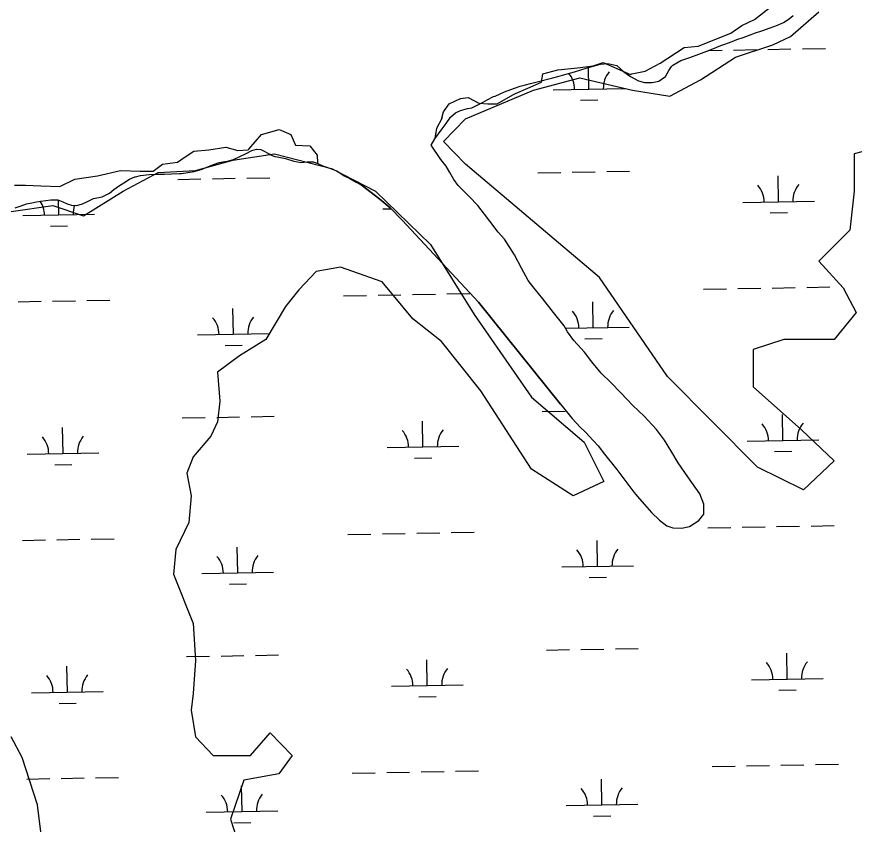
# Model space of a CAD drawing. Extents: x 3925854 to 3964121, y 224593 to 250589.
# Drawn here: x 3957620 to 3958788, y 238199 to 239324 of the extents above; entities that cross this region are included whole.
import ezdxf

# ---------------------------------------------------------------- set-up
doc = ezdxf.new("R2010")
doc.units = 0
for name, color, linetype in [('V-RIVR-EDGE', 7, 'Continuous'), ('V-SITE-VEGE', 7, 'Continuous'), ('V-TOPO-SHOR', 7, 'Continuous'), ('V-WETL-SWMP', 7, 'Continuous')]:
    doc.layers.add(name, color=color, linetype=linetype)

msp = doc.modelspace()

# ---------------------------------------------------------------- linework, layer by layer
at = {"layer": 'V-RIVR-EDGE'}
msp.add_line((3958039.085, 239131.584), (3958039.39, 239120.302), dxfattribs=at)
for points in [[(3958212.791, 239182.833), (3958215.269, 239191.601), (3958222.844, 239202.963), (3958238.941, 239210.538), (3958249.356, 239211.485), (3958264.506, 239203.91), (3958276.815, 239202.963), (3958290.072, 239202.963), (3958311.849, 239215.272), (3958315.637, 239217.166), (3958332.68, 239224.741), (3958351.618, 239233.263), (3958353.512, 239244.625), (3958374.343, 239250.306), (3958401.802, 239253.147), (3958423.58, 239255.987), (3958437.782, 239260.722), (3958456.72, 239252.2), (3958475.657, 239243.678), (3958477.551, 239244.625), (3958496.488, 239248.413), (3958517.319, 239259.775), (3958550.459, 239281.553), (3958570.344, 239283.447), (3958615.793, 239301.437), (3958630.943, 239311.852), (3958648.933, 239320.374), (3958669.764, 239336.471)], [(3958213.196, 239183.421), (3958205.268, 239168.48), (3958203.133, 239155.063)], [(3957616.85, 239089.339), (3957632, 239089.339), (3957653.778, 239088.392), (3957680.29, 239087.445), (3957701.121, 239097.861), (3957732.368, 239102.595), (3957764.561, 239110.17), (3957792.021, 239109.223), (3957810.011, 239109.223), (3957823.267, 239118.692), (3957844.098, 239121.533), (3957853.567, 239128.161), (3957866.823, 239136.682), (3957887.654, 239138.576), (3957911.326, 239142.364), (3957928.369, 239137.629), (3957942.572, 239138.576), (3957943.519, 239139.523), (3957961.509, 239160.354), (3957986.128, 239166.982), (3958002.225, 239160.354), (3958008.853, 239145.204), (3958028.737, 239144.257), (3958039.023, 239131.551)]]:
    msp.add_lwpolyline(points, dxfattribs=at)
at = {"layer": 'V-SITE-VEGE'}
for points in [[(3958830.42, 239144.463), (3958787.565, 239132.982), (3958787.565, 239081.309), (3958781.442, 239026.765), (3958738.589, 238983.703), (3958772.261, 238946.385), (3958790.629, 238911.935), (3958760.018, 238874.617), (3958689.616, 238874.617), (3958646.763, 238860.26), (3958646.763, 238808.591), (3958714.103, 238748.306), (3958760.018, 238705.245), (3958717.163, 238665.057), (3958652.885, 238696.633), (3958527.387, 238822.943), (3958432.497, 238960.737), (3958245.781, 239118.625), (3958215.172, 239150.206), (3958245.781, 239181.784), (3958340.669, 239221.974), (3958404.95, 239239.197), (3958478.411, 239221.974), (3958530.447, 239213.362), (3958573.301, 239236.326), (3958622.275, 239267.904), (3958674.311, 239285.13), (3958698.799, 239296.611), (3958738.589, 239331.06)], [(3957612.169, 239052.6), (3957670.326, 239061.214), (3957713.178, 239046.859), (3957768.276, 239081.309), (3957817.249, 239107.144), (3957869.285, 239110.016), (3957921.323, 239124.368), (3957979.48, 239132.982), (3958059.065, 239112.887), (3958120.282, 239081.309), (3958196.805, 239006.67), (3958258.024, 238909.066), (3958337.607, 238794.237), (3958411.073, 238731.08), (3958438.619, 238676.538), (3958395.766, 238656.443), (3958337.607, 238693.762), (3958267.207, 238802.848), (3958212.11, 238871.745), (3958172.317, 238903.323), (3958129.465, 238954.996), (3958071.308, 238975.091), (3958037.637, 238969.351), (3958013.151, 238943.513), (3957994.784, 238920.547), (3957967.237, 238874.617), (3957930.506, 238851.65), (3957899.894, 238828.684), (3957902.956, 238788.494), (3957899.894, 238759.787), (3957890.713, 238739.692), (3957866.225, 238710.985), (3957857.042, 238688.021), (3957863.164, 238656.443), (3957860.104, 238619.122), (3957841.735, 238581.804), (3957838.678, 238547.356), (3957866.225, 238478.458), (3957869.285, 238426.787), (3957866.225, 238380.854), (3957863.164, 238357.89), (3957869.285, 238320.567), (3957893.775, 238294.734), (3957945.809, 238294.734), (3957973.358, 238326.312), (3958003.968, 238294.734), (3957985.601, 238268.896), (3957936.627, 238260.284), (3957918.261, 238205.742), (3957927.444, 238177.035)], [(3957658.083, 238151.197), (3957648.9, 238225.837), (3957627.472, 238291.862), (3957612.169, 238320.567)]]:
    msp.add_lwpolyline(points, dxfattribs=at)
at = {"layer": 'V-TOPO-SHOR'}
for points in [[(3958383.112, 238893.601), (3958368.546, 238912.175), (3958353.78, 238930.945), (3958341.609, 238945.723), (3958333.229, 238956.508), (3958323.853, 238973.68), (3958314.078, 238992.25), (3958300.113, 239014.216), (3958291.333, 239024.2), (3958279.76, 239039.179), (3958272.379, 239048.965), (3958262.8, 239061.345), (3958250.827, 239073.928), (3958235.662, 239088.907), (3958229.475, 239097.294), (3958223.89, 239107.079), (3958218.702, 239116.063), (3958211.319, 239125.251), (3958197.649, 239145.407)], [(3958378.127, 238784.253), (3958263.793, 238926.439), (3958157.236, 239040.875), (3958140.473, 239057.851), (3958126.504, 239070.035), (3958100.109, 239089.96)], [(3958378.127, 238784.253), (3958394.491, 238764.283), (3958405.664, 238752.099), (3958412.849, 238745.109), (3958423.623, 238733.724), (3958430.609, 238726.335), (3958439.786, 238714.754), (3958456.748, 238692.986), (3958472.112, 238672.817), (3958479.294, 238663.63), (3958485.082, 238656.24), (3958495.457, 238644.458), (3958505.035, 238633.075), (3958516.209, 238622.489), (3958526.39, 238614.899), (3958534.772, 238611.702), (3958546.749, 238611.297), (3958558.331, 238613.689), (3958570.909, 238622.067), (3958578.102, 238631.05), (3958578.106, 238644.825), (3958572.322, 238659.2), (3958555.963, 238683.163), (3958542.395, 238702.533), (3958533.419, 238717.31), (3958523.242, 238734.085), (3958512.07, 238749.062), (3958495.109, 238767.434), (3958479.143, 238782.215), (3958462.382, 238799.989), (3958448.214, 238814.368), (3958435.043, 238827.351), (3958422.073, 238843.126), (3958411.497, 238856.707), (3958396.93, 238873.083), (3958387.951, 238885.264), (3958383.112, 238893.601)]]:
    msp.add_lwpolyline(points, dxfattribs=at)
at = {"layer": 'V-WETL-SWMP'}
for p, q in [((3958697.292, 239321.483), (3958702.717, 239326.147)), ((3958680.985, 239312.448), (3958689.392, 239316.14)), ((3958689.392, 239316.14), (3958697.292, 239321.483)), ((3958650.141, 239301.664), (3958658.883, 239304.697)), ((3958658.883, 239304.697), (3958670.429, 239308.741)), ((3958670.429, 239308.741), (3958680.985, 239312.448)), ((3958617.651, 239289.877), (3958624.082, 239292.399)), ((3958624.082, 239292.399), (3958632.989, 239295.434)), ((3958632.989, 239295.434), (3958640.412, 239297.963)), ((3958640.412, 239297.963), (3958650.141, 239301.664)), ((3958582.364, 239276.088), (3958590.607, 239279.449)), ((3958590.607, 239279.449), (3958601.819, 239283.987)), ((3958601.819, 239283.987), (3958607.591, 239286.174)), ((3958607.591, 239286.174), (3958617.651, 239289.877)), ((3958619.547, 239277.901), (3958651.541, 239278.483)), ((3958667.539, 239278.774), (3958699.533, 239279.356)), ((3958715.531, 239279.646), (3958747.525, 239280.228)), ((3958546.077, 239263.45), (3958558.613, 239267.665)), ((3958558.613, 239267.665), (3958571.15, 239271.881)), ((3958571.15, 239271.881), (3958582.364, 239276.088)), ((3958585.283, 239277.278), (3958603.549, 239277.61)), ((3958415.213, 239252.998), (3958434.026, 239258.081)), ((3958434.026, 239258.081), (3958444.433, 239259.307)), ((3958444.433, 239259.307), (3958456.687, 239256.247)), ((3958456.687, 239256.247), (3958466.663, 239247.551)), ((3958533.074, 239254.767), (3958534.88, 239256.598)), ((3958534.88, 239256.598), (3958546.077, 239263.45)), ((3958381.225, 239242.689), (3958397.89, 239247.593)), ((3958397.89, 239247.593), (3958415.213, 239252.998)), ((3958417.911, 239223.484), (3958417.363, 239253.579)), ((3958466.663, 239247.551), (3958475.799, 239240.999)), ((3958524.567, 239241.155), (3958529.142, 239249.286)), ((3958529.142, 239249.286), (3958533.074, 239254.767)), ((3958336.262, 239231.406), (3958343.864, 239233.029)), ((3958343.864, 239233.029), (3958367.606, 239238.914)), ((3958367.606, 239238.914), (3958374.273, 239240.903)), ((3958374.273, 239240.903), (3958381.225, 239242.689)), ((3958475.799, 239240.999), (3958487.08, 239234.956)), ((3958487.08, 239234.956), (3958495.362, 239232.531)), ((3958495.362, 239232.531), (3958506.109, 239232.437)), ((3958506.109, 239232.437), (3958515.517, 239234.648)), ((3958515.517, 239234.648), (3958524.567, 239241.155)), ((3958299.997, 239219.755), (3958313.861, 239224.546)), ((3958313.861, 239224.546), (3958322.195, 239227.632)), ((3958322.195, 239227.632), (3958329.635, 239229.458)), ((3958329.635, 239229.458), (3958336.262, 239231.406)), ((3958367.919, 239222.575), (3958467.902, 239224.393)), ((3958269.585, 239204.971), (3958275.968, 239208.505)), ((3958275.968, 239208.505), (3958284.913, 239213.216)), ((3958284.913, 239213.216), (3958286.905, 239213.744)), ((3958286.905, 239213.744), (3958299.997, 239219.755)), ((3958248.646, 239196.321), (3958254.541, 239197.457)), ((3958254.541, 239197.457), (3958261.25, 239200.381)), ((3958261.25, 239200.381), (3958269.585, 239204.971)), ((3958406.193, 239207.838), (3958430.189, 239208.274)), ((3958225.024, 239184.176), (3958231.896, 239190.149)), ((3958231.896, 239190.149), (3958238.767, 239193.561)), ((3958238.767, 239193.561), (3958248.646, 239196.321)), ((3958213.229, 239168.205), (3958218.841, 239175.52)), ((3958218.841, 239175.52), (3958225.024, 239184.176)), ((3958207.901, 239161.216), (3958213.229, 239168.205)), ((3958197.65, 239145.407), (3958202.898, 239154.185)), ((3958202.898, 239154.185), (3958207.901, 239161.216)), ((3957947.609, 239137.623), (3957954.195, 239139.775)), ((3957954.195, 239139.775), (3957960.577, 239139.407)), ((3957960.577, 239139.407), (3957965.169, 239137.128)), ((3958211.32, 239125.25), (3958197.65, 239145.407)), ((3957922.116, 239125.073), (3957939.924, 239133.683)), ((3957939.924, 239133.683), (3957947.609, 239137.623)), ((3957965.169, 239137.128), (3957970.29, 239134.078)), ((3957970.29, 239134.078), (3957976.264, 239130.986)), ((3957976.264, 239130.986), (3957980.044, 239129.521)), ((3957980.044, 239129.521), (3957980.654, 239129.48)), ((3957980.654, 239129.48), (3957994.677, 239126.751)), ((3957994.677, 239126.751), (3958006.464, 239122.762)), ((3957878.452, 239111.839), (3957887.6, 239115.412)), ((3957887.6, 239115.412), (3957895.65, 239118.58)), ((3957895.65, 239118.58), (3957902.399, 239120.894)), ((3957902.399, 239120.894), (3957910.286, 239122.598)), ((3957910.286, 239122.598), (3957913.701, 239123.085)), ((3957913.701, 239123.085), (3957922.116, 239125.073)), ((3958006.464, 239122.762), (3958016.666, 239121.213)), ((3958016.666, 239121.213), (3958025, 239122.145)), ((3958025, 239122.145), (3958033.537, 239122.019)), ((3958033.537, 239122.019), (3958039.796, 239119.618)), ((3958039.796, 239119.618), (3958047.558, 239116.079)), ((3958047.558, 239116.079), (3958051.216, 239115.061)), ((3958051.216, 239115.061), (3958066.133, 239109.364)), ((3958218.703, 239116.064), (3958211.32, 239125.25)), ((3958223.89, 239107.078), (3958218.703, 239116.064)), ((3957792.677, 239103.175), (3957804.426, 239104.43)), ((3957804.426, 239104.43), (3957815.483, 239104.792)), ((3957815.483, 239104.792), (3957825.808, 239104.991)), ((3957825.808, 239104.991), (3957836.011, 239105.474)), ((3957836.011, 239105.474), (3957846.824, 239105.998)), ((3957846.824, 239105.998), (3957849.548, 239105.875)), ((3957849.548, 239105.875), (3957867.313, 239108.429)), ((3957867.313, 239108.429), (3957878.452, 239111.839)), ((3958066.133, 239109.364), (3958076.455, 239102.571)), ((3958229.475, 239097.294), (3958223.89, 239107.078)), ((3958346.613, 239106.737), (3958378.608, 239107.319)), ((3958394.605, 239107.61), (3958426.6, 239108.191)), ((3958442.597, 239108.482), (3958474.592, 239109.064)), ((3957761.94, 239088.31), (3957769.421, 239092.615)), ((3957769.421, 239092.615), (3957777.35, 239097.653)), ((3957777.35, 239097.653), (3957784.424, 239100.983)), ((3957784.424, 239100.983), (3957785.441, 239101.145)), ((3957785.441, 239101.145), (3957792.677, 239103.175)), ((3957844.788, 239097.612), (3957876.783, 239098.194)), ((3957892.78, 239098.485), (3957924.775, 239099.067)), ((3957940.772, 239099.357), (3957972.767, 239099.939)), ((3958076.455, 239102.571), (3958084.421, 239098.909)), ((3958084.421, 239098.909), (3958093.443, 239093.662)), ((3958093.443, 239093.662), (3958100.108, 239089.96)), ((3958235.661, 239088.906), (3958229.475, 239097.294)), ((3958682.246, 239066.402), (3958681.592, 239102.396)), ((3957749.294, 239078.396), (3957755.474, 239083.394)), ((3957755.474, 239083.394), (3957761.94, 239088.31)), ((3958100.108, 239089.96), (3958126.503, 239070.035)), ((3958250.827, 239073.927), (3958235.661, 239088.906)), ((3957653.68, 239067.216), (3957667.665, 239069.243)), ((3957667.665, 239069.243), (3957677.055, 239068.954)), ((3957677.055, 239068.954), (3957684.289, 239066.309)), ((3957678.596, 239048.153), (3957678.225, 239068.526)), ((3957718.517, 239066.742), (3957727.014, 239070.885)), ((3957727.014, 239070.885), (3957739.332, 239073.36)), ((3957739.332, 239073.36), (3957749.294, 239078.396)), ((3958126.503, 239070.035), (3958140.472, 239057.852)), ((3958262.8, 239061.345), (3958250.827, 239073.927)), ((3957617.904, 239057.962), (3957624.653, 239060.073)), ((3957624.653, 239060.073), (3957633.679, 239063.322)), ((3957633.679, 239063.322), (3957641.037, 239064.945)), ((3957641.037, 239064.945), (3957647.501, 239066.202)), ((3957647.501, 239066.202), (3957653.68, 239067.216)), ((3957684.289, 239066.309), (3957690.304, 239063.624)), ((3957690.304, 239063.624), (3957696.564, 239061.426)), ((3957696.564, 239061.426), (3957703.596, 239061.261)), ((3957703.596, 239061.261), (3957711.767, 239063.452)), ((3957711.767, 239063.452), (3957718.517, 239066.742)), ((3958130.429, 239056.368), (3958141.734, 239056.574)), ((3958140.472, 239057.852), (3958157.235, 239040.876)), ((3958272.378, 239048.964), (3958262.8, 239061.345)), ((3958632.254, 239065.493), (3958732.238, 239067.311)), ((3957628.604, 239047.244), (3957728.588, 239049.062)), ((3958279.76, 239039.179), (3958272.378, 239048.964)), ((3958670.529, 239050.755), (3958694.525, 239051.192)), ((3958157.235, 239040.876), (3958263.794, 238926.44)), ((3958291.333, 239024.201), (3958279.76, 239039.179)), ((3957666.878, 239032.506), (3957690.874, 239032.942)), ((3958300.113, 239014.216), (3958291.333, 239024.201)), ((3958314.078, 238992.25), (3958300.113, 239014.216)), ((3958323.853, 238973.68), (3958314.078, 238992.25)), ((3958333.229, 238956.507), (3958323.853, 238973.68)), ((3958341.609, 238945.724), (3958333.229, 238956.507)), ((3958353.781, 238930.945), (3958341.609, 238945.724)), ((3958577.603, 238944.408), (3958609.597, 238944.99)), ((3958625.595, 238945.281), (3958657.589, 238945.863)), ((3958673.587, 238946.154), (3958705.581, 238946.735)), ((3958721.579, 238947.026), (3958753.574, 238947.608)), ((3957669.937, 238927.904), (3957701.931, 238928.486)), ((3957717.929, 238928.777), (3957749.923, 238929.359)), ((3958075.778, 238935.284), (3958107.772, 238935.865)), ((3958123.77, 238936.156), (3958155.764, 238936.738)), ((3958171.762, 238937.029), (3958203.756, 238937.611)), ((3958219.754, 238937.902), (3958251.748, 238938.483)), ((3958368.546, 238912.174), (3958353.781, 238930.945)), ((3957621.945, 238927.032), (3957653.939, 238927.613)), ((3957922.134, 238881.74), (3957921.479, 238917.734)), ((3958263.794, 238926.44), (3958378.128, 238784.252)), ((3958423.959, 238890.864), (3958423.304, 238926.858)), ((3958383.112, 238893.601), (3958368.546, 238912.174)), ((3958387.952, 238885.264), (3958383.112, 238893.601)), ((3957872.142, 238880.831), (3957972.125, 238882.649)), ((3958385.111, 238890.158), (3958473.95, 238891.773)), ((3958396.93, 238873.083), (3958387.952, 238885.264)), ((3958411.497, 238856.706), (3958396.93, 238873.083)), ((3958412.241, 238875.218), (3958436.237, 238875.654)), ((3957910.416, 238866.093), (3957934.412, 238866.529)), ((3958422.072, 238843.127), (3958411.497, 238856.706)), ((3958435.042, 238827.35), (3958422.072, 238843.127)), ((3958448.213, 238814.368), (3958435.042, 238827.35)), ((3958462.381, 238799.989), (3958448.213, 238814.368)), ((3958479.143, 238782.214), (3958462.381, 238799.989)), ((3958378.128, 238784.252), (3958394.49, 238764.282)), ((3958495.108, 238767.435), (3958479.143, 238782.214)), ((3957850.836, 238764.992), (3957882.831, 238765.574)), ((3957898.828, 238765.865), (3957930.823, 238766.447)), ((3957946.82, 238766.737), (3957978.815, 238767.319)), ((3958352.661, 238774.117), (3958384.656, 238774.699)), ((3958512.07, 238749.061), (3958495.108, 238767.435)), ((3958688.294, 238733.782), (3958687.64, 238769.776)), ((3958186.469, 238724.657), (3958185.815, 238760.651)), ((3958394.49, 238764.282), (3958405.665, 238752.099)), ((3957684.644, 238715.533), (3957683.99, 238751.527)), ((3958405.665, 238752.099), (3958412.849, 238745.109)), ((3958412.849, 238745.109), (3958423.624, 238733.725)), ((3958523.243, 238734.084), (3958512.07, 238749.061)), ((3958423.624, 238733.725), (3958430.609, 238726.336)), ((3958533.418, 238717.31), (3958523.243, 238734.084)), ((3958638.302, 238732.873), (3958738.286, 238734.691)), ((3958136.477, 238723.748), (3958236.461, 238725.566)), ((3958430.609, 238726.336), (3958439.787, 238714.753)), ((3958676.577, 238718.135), (3958700.573, 238718.572)), ((3957634.652, 238714.624), (3957734.636, 238716.442)), ((3958174.752, 238709.011), (3958198.748, 238709.447)), ((3958439.787, 238714.753), (3958456.747, 238692.986)), ((3958542.395, 238702.533), (3958533.418, 238717.31)), ((3957672.927, 238699.886), (3957696.923, 238700.322)), ((3958555.963, 238683.163), (3958542.395, 238702.533)), ((3958456.747, 238692.986), (3958472.111, 238672.816)), ((3958572.323, 238659.2), (3958555.963, 238683.163)), ((3958472.111, 238672.816), (3958479.294, 238663.63)), ((3958479.294, 238663.63), (3958485.081, 238656.241)), ((3958485.081, 238656.241), (3958495.457, 238644.458)), ((3958578.107, 238644.824), (3958572.323, 238659.2)), ((3958495.457, 238644.458), (3958505.035, 238633.075)), ((3958578.101, 238631.049), (3958578.107, 238644.824)), ((3958505.035, 238633.075), (3958516.21, 238622.49)), ((3958570.91, 238622.068), (3958578.101, 238631.049)), ((3958516.21, 238622.49), (3958526.389, 238614.9)), ((3958526.389, 238614.9), (3958534.772, 238611.702)), ((3958546.75, 238611.298), (3958558.33, 238613.689)), ((3958558.33, 238613.689), (3958570.91, 238622.068)), ((3958631.643, 238612.661), (3958663.637, 238613.243)), ((3958679.635, 238613.534), (3958711.63, 238614.115)), ((3958727.627, 238614.406), (3958759.622, 238614.988)), ((3958081.826, 238602.664), (3958113.82, 238603.245)), ((3958129.818, 238603.536), (3958161.812, 238604.118)), ((3958177.81, 238604.409), (3958209.804, 238604.991)), ((3958225.802, 238605.282), (3958257.797, 238605.863)), ((3958534.772, 238611.702), (3958546.75, 238611.298)), ((3958583.651, 238611.788), (3958615.645, 238612.37)), ((3957627.993, 238594.412), (3957659.987, 238594.993)), ((3957675.985, 238595.284), (3957707.979, 238595.866)), ((3957723.977, 238596.157), (3957755.971, 238596.739)), ((3958430.007, 238558.244), (3958429.352, 238594.238)), ((3957928.182, 238549.12), (3957927.527, 238585.114)), ((3958380.015, 238557.335), (3958479.998, 238559.153)), ((3957878.19, 238548.211), (3957978.173, 238550.029)), ((3958418.289, 238542.598), (3958442.285, 238543.034)), ((3957916.464, 238533.473), (3957940.46, 238533.909)), ((3958358.709, 238441.497), (3958390.704, 238442.079)), ((3958406.701, 238442.369), (3958438.696, 238442.951)), ((3958454.694, 238443.242), (3958486.688, 238443.824)), ((3957856.884, 238432.372), (3957888.879, 238432.954)), ((3957904.876, 238433.245), (3957936.871, 238433.827)), ((3957952.868, 238434.117), (3957984.863, 238434.699)), ((3958192.517, 238392.037), (3958191.863, 238428.031)), ((3958694.342, 238401.162), (3958693.688, 238437.156)), ((3957690.692, 238382.913), (3957690.038, 238418.907)), ((3958142.525, 238391.128), (3958242.509, 238392.946)), ((3958644.35, 238400.253), (3958744.334, 238402.071)), ((3957640.7, 238382.004), (3957740.684, 238383.822)), ((3958682.625, 238385.515), (3958706.621, 238385.952)), ((3957678.975, 238367.266), (3957702.971, 238367.702)), ((3958180.8, 238376.391), (3958204.796, 238376.827)), ((3958589.699, 238279.168), (3958621.693, 238279.75)), ((3958637.691, 238280.041), (3958669.685, 238280.623)), ((3958685.683, 238280.914), (3958717.678, 238281.495)), ((3958733.675, 238281.786), (3958765.67, 238282.368)), ((3957634.041, 238261.792), (3957666.035, 238262.373)), ((3957682.033, 238262.664), (3957714.027, 238263.246)), ((3957730.025, 238263.537), (3957762.02, 238264.119)), ((3958087.874, 238270.044), (3958119.868, 238270.625)), ((3958135.866, 238270.916), (3958167.86, 238271.498)), ((3958183.858, 238271.789), (3958215.853, 238272.371)), ((3958231.85, 238272.662), (3958263.845, 238273.243)), ((3957934.23, 238216.5), (3957933.575, 238252.494)), ((3958436.055, 238225.624), (3958435.4, 238261.618)), ((3957884.238, 238215.591), (3957984.221, 238217.409)), ((3958386.063, 238224.715), (3958486.046, 238226.533)), ((3958424.337, 238209.978), (3958448.333, 238210.414)), ((3957922.512, 238200.853), (3957946.508, 238201.289))]:
    msp.add_line(p, q, dxfattribs=at)
for centre, start, end in [((3958362.668, 239222.955), 0.269879, 39.258372), ((3958473.136, 239224.963), 140.269876, 181.813534), ((3958627.004, 239065.872), 0.269879, 41.813537), ((3958737.471, 239067.881), 140.269876, 181.813534), ((3957623.354, 239047.623), 0.269879, 33.475097), ((3957733.821, 239049.632), 160.612315, 181.813534), ((3957866.891, 238881.21), 0.269879, 41.813537), ((3957977.359, 238883.219), 140.269876, 181.813534), ((3958368.716, 238890.335), 0.269879, 41.813537), ((3958479.184, 238892.343), 140.269876, 181.813534), ((3958633.052, 238733.252), 0.269879, 41.813537), ((3958743.519, 238735.261), 140.269876, 181.813534), ((3958131.227, 238724.128), 0.269879, 41.813537), ((3958241.694, 238726.136), 140.269876, 181.813534), ((3957629.402, 238715.003), 0.269879, 41.813537), ((3957739.869, 238717.012), 140.269876, 181.813534), ((3958374.764, 238557.715), 0.269879, 41.813537), ((3958485.232, 238559.723), 140.269876, 181.813534), ((3957872.939, 238548.59), 0.269879, 41.813537), ((3957983.407, 238550.599), 140.269876, 181.813534), ((3958137.275, 238391.508), 0.269879, 41.813537), ((3958247.742, 238393.516), 140.269876, 181.813534), ((3958639.1, 238400.632), 0.269879, 41.813537), ((3958749.567, 238402.641), 140.269876, 181.813534), ((3957635.45, 238382.383), 0.269879, 41.813537), ((3957745.917, 238384.392), 140.269876, 181.813534), ((3957878.987, 238215.97), 0.269879, 41.813537), ((3957989.455, 238217.979), 140.269876, 181.813534), ((3958380.812, 238225.095), 0.269879, 41.813537), ((3958491.28, 238227.103), 140.269876, 181.813534)]:
    msp.add_arc(centre, 35.246, start, end, dxfattribs=at)

doc.saveas('drawing.dxf')
